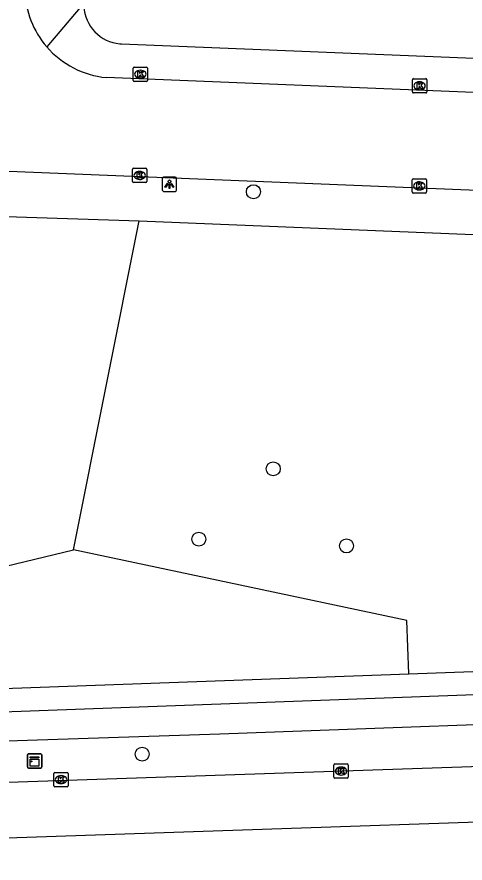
# Model space of a CAD drawing. Extents: x 161355 to 162026, y 386504 to 387459.
# Drawn here: x 161670.5 to 161701.8, y 386515.7 to 386574.8 of the extents above; entities that cross this region are included whole.
import ezdxf

# ---------------------------------------------------------------- set-up
doc = ezdxf.new("R2010")
doc.units = 0
for name, color, linetype in [('IMGEO_Boom', 7, 'Continuous'), ('IMGEO_Fietspad_gesloten', 7, 'Continuous'), ('IMGEO_Groenvoorziening', 7, 'Continuous'), ('IMGEO_Kast', 7, 'Continuous'), ('IMGEO_Kolk', 7, 'Continuous'), ('IMGEO_Lichtpunt', 7, 'Continuous'), ('IMGEO_Rijbaan_lokaal_open', 7, 'Continuous'), ('IMGEO_Rijbaan_regionaal_gesloten', 7, 'Continuous'), ('IMGEO_Voetpad_open', 7, 'Continuous')]:
    doc.layers.add(name, color=color, linetype=linetype)

msp = doc.modelspace()

# ---------------------------------------------------------------- linework, layer by layer
at = {"layer": 'IMGEO_Boom'}
for centre in [(161687.04, 386562.573), (161688.425, 386543.223), (161683.224, 386538.317), (161693.545, 386537.844), (161679.267, 386523.302)]:
    msp.add_circle(centre, 0.489, dxfattribs=at)
at = {"layer": 'IMGEO_Fietspad_gesloten'}
for points in [[(161655.01, 386523.92), (161661.321, 386523.966), (161684.701, 386524.715), (161715.274, 386525.84), (161865.604, 386531.358), (161868.472, 386531.43)], [(161783.347, 386530.395), (161715.21, 386527.91), (161661.25, 386525.942), (161655.098, 386525.927)]]:
    msp.add_lwpolyline(points, dxfattribs=at)
at = {"layer": 'IMGEO_Groenvoorziening'}
for points in [[(161674.473, 386537.581), (161679.06, 386560.549)], [(161665.672, 386535.453), (161674.473, 386537.581)], [(161697.908, 386528.919), (161697.749, 386532.631), (161674.473, 386537.581)]]:
    msp.add_lwpolyline(points, dxfattribs=at)
at = {"layer": 'IMGEO_Kast'}
for p, q in [((161671.249, 386522.409), (161671.249, 386523.25)), ((161671.249, 386523.25), (161671.249, 386522.409)), ((161671.324, 386523.334), (161672.165, 386523.334)), ((161672.165, 386523.334), (161671.324, 386523.334)), ((161672.249, 386523.259), (161672.249, 386522.418)), ((161672.249, 386522.418), (161672.249, 386523.259)), ((161672.174, 386522.334), (161671.333, 386522.334)), ((161671.333, 386522.334), (161672.174, 386522.334))]:
    msp.add_line(p, q, dxfattribs=at)
for points in [[(161671.444, 386523.124), (161672.044, 386523.124), (161672.044, 386523.039), (161671.444, 386523.039), (161671.444, 386523.124)], [(161671.444, 386522.949), (161672.044, 386522.949), (161672.044, 386522.46), (161671.444, 386522.46), (161671.444, 386522.949)]]:
    msp.add_lwpolyline(points, dxfattribs=at)
msp.add_circle((161671.528, 386522.798), 0.0377, dxfattribs=at)
for centre, start, end in [((161671.327, 386523.256), 92.4484, 184.28452), ((161671.327, 386523.256), 92.4484, 184.28452), ((161672.171, 386523.256), 2.4484, 94.28452), ((161672.171, 386523.256), 2.4484, 94.28452), ((161671.327, 386522.412), 182.4484, 274.28452), ((161671.327, 386522.412), 182.4484, 274.28452), ((161672.171, 386522.412), 272.4484, 4.28452), ((161672.171, 386522.412), 272.4484, 4.28452)]:
    msp.add_arc(centre, 0.0779, start, end, dxfattribs=at)
at = {"layer": 'IMGEO_Kolk'}
for p, q in [((161678.637, 386570.347), (161678.637, 386571.199)), ((161678.712, 386571.273), (161679.564, 386571.273)), ((161679.125, 386571.053), (161679.15, 386571.053)), ((161679.638, 386571.199), (161679.638, 386570.347)), ((161679.148, 386570.493), (161679.123, 386570.493)), ((161698.148, 386569.54), (161698.148, 386570.392)), ((161698.223, 386570.466), (161699.075, 386570.466)), ((161699.149, 386570.392), (161699.149, 386569.54)), ((161679.564, 386570.273), (161678.712, 386570.273)), ((161698.636, 386570.246), (161698.661, 386570.246)), ((161699.075, 386569.466), (161698.223, 386569.466)), ((161698.659, 386569.686), (161698.634, 386569.686)), ((161678.59, 386563.282), (161678.59, 386564.134)), ((161678.665, 386564.208), (161679.517, 386564.208)), ((161679.078, 386563.988), (161679.103, 386563.988)), ((161679.591, 386564.134), (161679.591, 386563.282)), ((161679.101, 386563.428), (161679.076, 386563.428)), ((161698.13, 386562.556), (161698.13, 386563.408)), ((161698.205, 386563.482), (161699.057, 386563.482)), ((161699.131, 386563.408), (161699.131, 386562.556)), ((161679.517, 386563.208), (161678.665, 386563.208)), ((161698.641, 386562.702), (161698.616, 386562.702)), ((161698.618, 386563.262), (161698.643, 386563.262)), ((161699.057, 386562.482), (161698.205, 386562.482)), ((161692.663, 386521.694), (161692.663, 386522.546)), ((161692.738, 386522.62), (161693.59, 386522.62)), ((161693.664, 386522.546), (161693.664, 386521.694)), ((161673.095, 386521.102), (161673.095, 386521.954)), ((161673.17, 386522.028), (161674.022, 386522.028)), ((161674.096, 386521.954), (161674.096, 386521.102)), ((161693.151, 386522.4), (161693.176, 386522.4)), ((161673.583, 386521.808), (161673.608, 386521.808)), ((161693.59, 386521.62), (161692.738, 386521.62)), ((161693.174, 386521.84), (161693.149, 386521.84)), ((161674.022, 386521.028), (161673.17, 386521.028)), ((161673.606, 386521.248), (161673.581, 386521.248))]:
    msp.add_line(p, q, dxfattribs=at)
for points in [[(161678.637, 386570.347), (161678.637, 386571.199)], [(161678.712, 386571.273), (161679.564, 386571.273)], [(161678.958, 386570.973), (161679.081, 386570.973), (161679.081, 386570.822), (161679.211, 386570.973), (161679.375, 386570.973), (161679.229, 386570.822), (161679.382, 386570.573), (161679.23, 386570.573), (161679.145, 386570.737), (161679.081, 386570.67), (161679.081, 386570.573), (161678.958, 386570.573), (161678.958, 386570.973)], [(161679.638, 386571.199), (161679.638, 386570.347)], [(161698.148, 386569.54), (161698.148, 386570.392)], [(161698.223, 386570.466), (161699.075, 386570.466)], [(161699.149, 386570.392), (161699.149, 386569.54)], [(161679.564, 386570.273), (161678.712, 386570.273)], [(161698.469, 386570.166), (161698.592, 386570.166), (161698.592, 386570.015), (161698.722, 386570.166), (161698.886, 386570.166), (161698.74, 386570.015), (161698.893, 386569.766), (161698.741, 386569.766), (161698.656, 386569.93), (161698.592, 386569.863), (161698.592, 386569.766), (161698.469, 386569.766), (161698.469, 386570.166)], [(161699.075, 386569.466), (161698.223, 386569.466)], [(161678.59, 386563.282), (161678.59, 386564.134)], [(161678.665, 386564.208), (161679.517, 386564.208)], [(161678.911, 386563.908), (161679.034, 386563.908), (161679.034, 386563.757), (161679.164, 386563.908), (161679.328, 386563.908), (161679.182, 386563.757), (161679.335, 386563.508), (161679.183, 386563.508), (161679.098, 386563.672), (161679.034, 386563.605), (161679.034, 386563.508), (161678.911, 386563.508), (161678.911, 386563.908)], [(161679.591, 386564.134), (161679.591, 386563.282)], [(161698.13, 386562.556), (161698.13, 386563.408)], [(161698.205, 386563.482), (161699.057, 386563.482)], [(161699.131, 386563.408), (161699.131, 386562.556)], [(161679.517, 386563.208), (161678.665, 386563.208)], [(161698.451, 386563.182), (161698.574, 386563.182), (161698.574, 386563.031), (161698.704, 386563.182), (161698.868, 386563.182), (161698.722, 386563.031), (161698.875, 386562.782), (161698.723, 386562.782), (161698.638, 386562.946), (161698.574, 386562.879), (161698.574, 386562.782), (161698.451, 386562.782), (161698.451, 386563.182)], [(161699.057, 386562.482), (161698.205, 386562.482)], [(161692.663, 386521.694), (161692.663, 386522.546)], [(161692.738, 386522.62), (161693.59, 386522.62)], [(161693.664, 386522.546), (161693.664, 386521.694)], [(161673.095, 386521.102), (161673.095, 386521.954)], [(161673.17, 386522.028), (161674.022, 386522.028)], [(161674.096, 386521.954), (161674.096, 386521.102)], [(161692.984, 386522.32), (161693.107, 386522.32), (161693.107, 386522.169), (161693.237, 386522.32), (161693.401, 386522.32), (161693.255, 386522.169), (161693.408, 386521.92), (161693.256, 386521.92), (161693.171, 386522.084), (161693.107, 386522.017), (161693.107, 386521.92), (161692.984, 386521.92), (161692.984, 386522.32)], [(161673.416, 386521.728), (161673.539, 386521.728), (161673.539, 386521.577), (161673.669, 386521.728), (161673.833, 386521.728), (161673.687, 386521.577), (161673.84, 386521.328), (161673.688, 386521.328), (161673.603, 386521.492), (161673.539, 386521.425), (161673.539, 386521.328), (161673.416, 386521.328), (161673.416, 386521.728)], [(161693.59, 386521.62), (161692.738, 386521.62)], [(161674.022, 386521.028), (161673.17, 386521.028)]]:
    msp.add_lwpolyline(points, dxfattribs=at)
for centre, start, end in [((161678.714, 386571.197), 91.55205, 178.44795), ((161678.714, 386571.197), 91.55205, 178.44795), ((161679.562, 386571.197), 1.55205, 88.44795), ((161679.562, 386571.197), 1.55205, 88.44795), ((161698.225, 386570.39), 91.55205, 178.44795), ((161698.225, 386570.39), 91.55205, 178.44795), ((161699.073, 386570.39), 1.55205, 88.44795), ((161699.073, 386570.39), 1.55205, 88.44795), ((161678.714, 386570.349), 181.55205, 268.44795), ((161678.714, 386570.349), 181.55205, 268.44795), ((161679.562, 386570.349), 271.55205, 358.44795), ((161679.562, 386570.349), 271.55205, 358.44795), ((161698.225, 386569.542), 181.55205, 268.44795), ((161698.225, 386569.542), 181.55205, 268.44795), ((161699.073, 386569.542), 271.55205, 358.44795), ((161699.073, 386569.542), 271.55205, 358.44795), ((161678.667, 386564.132), 91.55205, 178.44795), ((161678.667, 386564.132), 91.55205, 178.44795), ((161679.515, 386564.132), 1.55205, 88.44795), ((161679.515, 386564.132), 1.55205, 88.44795), ((161678.667, 386563.284), 181.55205, 268.44795), ((161678.667, 386563.284), 181.55205, 268.44795), ((161679.515, 386563.284), 271.55205, 358.44795), ((161679.515, 386563.284), 271.55205, 358.44795), ((161698.207, 386563.406), 91.55205, 178.44795), ((161698.207, 386563.406), 91.55205, 178.44795), ((161699.055, 386563.406), 1.55205, 88.44795), ((161699.055, 386563.406), 1.55205, 88.44795), ((161698.207, 386562.558), 181.55205, 268.44795), ((161698.207, 386562.558), 181.55205, 268.44795), ((161699.055, 386562.558), 271.55205, 358.44795), ((161699.055, 386562.558), 271.55205, 358.44795), ((161692.74, 386522.544), 91.55205, 178.44795), ((161692.74, 386522.544), 91.55205, 178.44795), ((161693.588, 386522.544), 1.55205, 88.44795), ((161693.588, 386522.544), 1.55205, 88.44795), ((161673.172, 386521.952), 91.55205, 178.44795), ((161673.172, 386521.952), 91.55205, 178.44795), ((161674.02, 386521.952), 1.55205, 88.44795), ((161674.02, 386521.952), 1.55205, 88.44795), ((161692.74, 386521.696), 181.55205, 268.44795), ((161692.74, 386521.696), 181.55205, 268.44795), ((161693.588, 386521.696), 271.55205, 358.44795), ((161693.588, 386521.696), 271.55205, 358.44795), ((161673.172, 386521.104), 181.55205, 268.44795), ((161673.172, 386521.104), 181.55205, 268.44795), ((161674.02, 386521.104), 271.55205, 358.44795), ((161674.02, 386521.104), 271.55205, 358.44795)]:
    msp.add_arc(centre, 0.0765, start, end, dxfattribs=at)
for centre, major_axis, ratio, start_param, end_param in [((161679.124, 386570.773), (-0.387, 0.002), 0.722429, 4.712389, 7.853982), ((161679.149, 386570.773), (-0.39, 0.002), 0.717154, 1.570796, 4.712389), ((161698.635, 386569.966), (-0.387, 0.002), 0.722429, 4.712389, 7.853982), ((161698.66, 386569.966), (-0.39, 0.002), 0.717154, 1.570796, 4.712389), ((161679.077, 386563.708), (-0.387, 0.002), 0.722429, 4.712389, 7.853982), ((161679.102, 386563.708), (-0.39, 0.002), 0.717154, 1.570796, 4.712389), ((161698.617, 386562.982), (-0.387, 0.002), 0.722429, 4.712389, 7.853982), ((161698.642, 386562.982), (-0.39, 0.002), 0.717154, 1.570796, 4.712389), ((161693.15, 386522.12), (-0.387, 0.002), 0.722429, 4.712389, 7.853982), ((161693.175, 386522.12), (-0.39, 0.002), 0.717154, 1.570796, 4.712389), ((161673.582, 386521.528), (-0.387, 0.002), 0.722429, 4.712389, 7.853982), ((161673.607, 386521.528), (-0.39, 0.002), 0.717154, 1.570796, 4.712389)]:
    msp.add_ellipse(centre, major_axis=major_axis, ratio=ratio, start_param=start_param, end_param=end_param, dxfattribs=at)
at = {"layer": 'IMGEO_Lichtpunt'}
for p, q in [((161680.672, 386563.499), (161680.672, 386562.692)), ((161680.672, 386563.499), (161680.672, 386562.692)), ((161681.574, 386563.594), (161680.766, 386563.594)), ((161681.574, 386563.594), (161680.766, 386563.594)), ((161681.668, 386562.692), (161681.668, 386563.499)), ((161681.668, 386562.692), (161681.668, 386563.499)), ((161680.766, 386562.598), (161681.574, 386562.598)), ((161680.766, 386562.598), (161681.574, 386562.598))]:
    msp.add_line(p, q, dxfattribs=at)
for points in [[(161681.046, 386563.163), (161681.085, 386563.135), (161680.897, 386562.873), (161680.859, 386562.9), (161681.046, 386563.163)], [(161681.148, 386563.115), (161681.195, 386563.115), (161681.195, 386562.793), (161681.148, 386562.793), (161681.148, 386563.115)], [(161681.258, 386563.135), (161681.296, 386563.162), (161681.483, 386562.9), (161681.444, 386562.872), (161681.258, 386563.135)]]:
    msp.add_lwpolyline(points, dxfattribs=at)
msp.add_circle((161681.171, 386563.297), 0.0994, dxfattribs=at)
for centre, start, end in [((161680.766, 386563.499), 90, 180), ((161680.766, 386563.499), 90, 180), ((161681.574, 386563.499), 0, 90), ((161681.574, 386563.499), 0, 90), ((161680.766, 386562.692), 180, 270), ((161680.766, 386562.692), 180, 270), ((161681.574, 386562.692), 270, 0), ((161681.574, 386562.692), 270, 360)]:
    msp.add_arc(centre, 0.0946, start, end, dxfattribs=at)
at = {"layer": 'IMGEO_Rijbaan_lokaal_open'}
for points in [[(161787.886, 386578.271), (161787.734, 386572.3), (161787.706, 386571.949), (161787.695, 386571.802), (161787.637, 386571.423), (161787.516, 386570.9), (161787.348, 386570.39), (161787.136, 386569.897), (161786.88, 386569.425), (161786.583, 386568.978), (161786.247, 386568.559), (161785.876, 386568.172), (161785.471, 386567.819), (161785.036, 386567.504), (161784.575, 386567.23), (161784.091, 386566.997), (161783.589, 386566.809), (161783.071, 386566.666), (161782.543, 386566.57), (161781.978, 386566.463), (161781.424, 386566.429), (161750.944, 386567.53), (161676.752, 386570.547)], [(161784.324, 386559.563), (161782.705, 386559.514), (161749.766, 386560.739), (161669.958, 386563.994)]]:
    msp.add_lwpolyline(points, dxfattribs=at)
for centre, radius, start, end in [((161677.345, 386576.8), 6.279, 181.58686, 220.83537), ((161677.35, 386576.804), 6.286, 220.83611, 264.54439)]:
    msp.add_arc(centre, radius, start, end, dxfattribs=at)
at = {"layer": 'IMGEO_Rijbaan_regionaal_gesloten'}
for points in [[(161868.667, 386528.437), (161864.166, 386528.235), (161751.55, 386524.046), (161715.366, 386522.872), (161652.661, 386520.753), (161641.598, 386520.215), (161637.366, 386520.222)], [(161772.996, 386521.511), (161772.876, 386521.518), (161755.498, 386520.356), (161637.588, 386516.334), (161618.87, 386515.699), (161618.85, 386515.7)]]:
    msp.add_lwpolyline(points, dxfattribs=at)
at = {"layer": 'IMGEO_Voetpad_open'}
for points in [[(161675.194, 386575.746), (161672.594, 386572.694)], [(161675.194, 386575.746), (161675.196, 386575.5), (161675.22, 386575.256), (161675.265, 386575.015), (161675.332, 386574.778), (161675.42, 386574.549), (161675.528, 386574.328), (161675.656, 386574.118), (161675.801, 386573.92), (161675.964, 386573.736), (161676.142, 386573.567), (161676.335, 386573.415), (161676.54, 386573.281), (161676.757, 386573.165), (161676.984, 386573.069), (161677.217, 386572.994), (161677.457, 386572.941), (161677.701, 386572.908), (161677.831, 386572.9), (161781.506, 386568.68)], [(161669.755, 386560.841), (161679.06, 386560.549)], [(161679.06, 386560.549), (161770.733, 386556.787)], [(161697.908, 386528.919), (161715.16, 386529.543), (161726.661, 386529.959)], [(161655.144, 386527.57), (161661.167, 386527.59), (161697.908, 386528.919)]]:
    msp.add_lwpolyline(points, dxfattribs=at)

doc.saveas('drawing.dxf')
